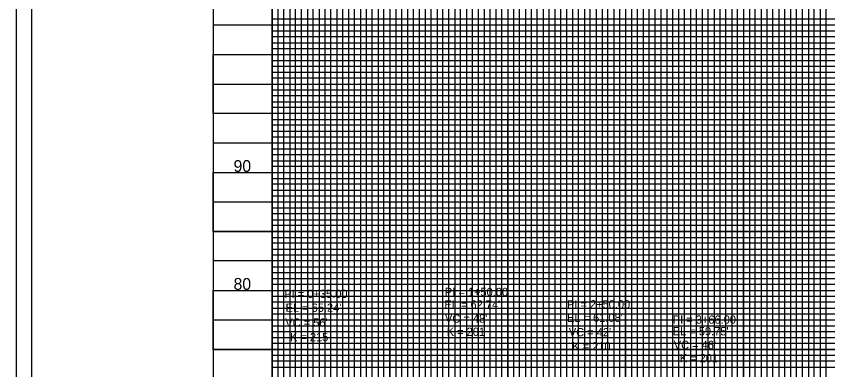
# Model space of a CAD drawing. Extents: x 2345490 to 2436403, y 465165 to 573888.
# Drawn here: x 2410678 to 2411367, y 549597 to 549897 of the extents above; entities that cross this region are included whole.
import ezdxf

# ---------------------------------------------------------------- set-up
doc = ezdxf.new("R2010")
doc.units = 0
for name, color, linetype in [('Old_Level_1', 7, 'Continuous'), ('Old_Level_18', 7, 'Continuous'), ('Old_Level_2', 7, 'Continuous'), ('Old_Level_41', 7, 'Continuous'), ('Old_Level_42', 7, 'Continuous'), ('Old_Level_43', 7, 'Continuous'), ('Old_Level_50', 7, 'Continuous'), ('Old_Level_51', 7, 'Continuous'), ('Old_Level_57', 7, 'Continuous'), ('Old_Level_63', 7, 'Continuous')]:
    doc.layers.add(name, color=color, linetype=linetype)

msp = doc.modelspace()

# ---------------------------------------------------------------- linework, layer by layer
at = {"layer": 'Old_Level_18'}
msp.add_lwpolyline([(2412345.325, 550289.1715), (2410845.325, 550289.1715), (2410845.325, 549239.1715), (2412345.325, 549239.1715)], close=True, dxfattribs=at)
at = {"layer": 'Old_Level_41'}
for points in [[(2410845.325, 550289.1715), (2410895.325, 550289.1715), (2410895.325, 549264.1715), (2410945.325, 549264.1715), (2410945.325, 550289.1715), (2410995.325, 550289.1715), (2410995.325, 549264.1715), (2411045.325, 549264.1715), (2411045.325, 550289.1715), (2411095.325, 550289.1715), (2411095.325, 549264.1715), (2411145.325, 549264.1715), (2411145.325, 550289.1715), (2411195.325, 550289.1715), (2411195.325, 549264.1715), (2411245.325, 549264.1715), (2411245.325, 550289.1715), (2411295.325, 550289.1715), (2411295.325, 549264.1715), (2411345.325, 549264.1715), (2411345.325, 550289.1715), (2411395.325, 550289.1715)], [(2410920.325, 549264.1715), (2410920.325, 550289.1715), (2410970.325, 550289.1715), (2410970.325, 549264.1715), (2411020.325, 549264.1715), (2411020.325, 550289.1715), (2411070.325, 550289.1715), (2411070.325, 549264.1715), (2411120.325, 549264.1715), (2411120.325, 550289.1715), (2411170.325, 550289.1715), (2411170.325, 549264.1715), (2411220.325, 549264.1715), (2411220.325, 550289.1715), (2411270.325, 550289.1715), (2411270.325, 549264.1715), (2411320.325, 549264.1715), (2411320.325, 550289.1715), (2411370.325, 550289.1715)], [(2412345.325, 549889.1715), (2410845.325, 549889.1715), (2410845.325, 549839.1715), (2412345.325, 549839.1715)], [(2412345.325, 549789.1715), (2410845.325, 549789.1715), (2410845.325, 549739.1715), (2412345.325, 549739.1715)], [(2412345.325, 549689.1715), (2410845.325, 549689.1715), (2410845.325, 549639.1715), (2412345.325, 549639.1715)], [(2412345.325, 549614.1715), (2410845.325, 549614.1715), (2410845.325, 549664.1715), (2412345.325, 549664.1715)]]:
    msp.add_lwpolyline(points, dxfattribs=at)
at = {"layer": 'Old_Level_42'}
for points in [[(2412345.325, 549814.1715), (2410845.325, 549814.1715), (2410845.325, 549864.1715), (2412345.325, 549864.1715)], [(2412345.325, 549714.1715), (2410845.325, 549714.1715), (2410845.325, 549764.1715), (2412345.325, 549764.1715)]]:
    msp.add_lwpolyline(points, dxfattribs=at)
at = {"layer": 'Old_Level_43'}
for points in [[(2410900.325, 550289.1715), (2410900.325, 549264.1715), (2410905.325, 549264.1715), (2410905.325, 550289.1715)], [(2410910.325, 550289.1715), (2410910.325, 549264.1715), (2410915.325, 549264.1715), (2410915.325, 550289.1715)], [(2410925.325, 550289.1715), (2410925.325, 549264.1715), (2410930.325, 549264.1715), (2410930.325, 550289.1715)], [(2410935.325, 550289.1715), (2410935.325, 549264.1715), (2410940.325, 549264.1715), (2410940.325, 550289.1715)], [(2410950.325, 550289.1715), (2410950.325, 549264.1715), (2410955.325, 549264.1715), (2410955.325, 550289.1715)], [(2410960.325, 550289.1715), (2410960.325, 549264.1715), (2410965.325, 549264.1715), (2410965.325, 550289.1715)], [(2410975.325, 550289.1715), (2410975.325, 549264.1715), (2410980.325, 549264.1715), (2410980.325, 550289.1715)], [(2410985.325, 550289.1715), (2410985.325, 549264.1715), (2410990.325, 549264.1715), (2410990.325, 550289.1715)], [(2411000.325, 550289.1715), (2411000.325, 549264.1715), (2411005.325, 549264.1715), (2411005.325, 550289.1715)], [(2411010.325, 550289.1715), (2411010.325, 549264.1715), (2411015.325, 549264.1715), (2411015.325, 550289.1715)], [(2411025.325, 550289.1715), (2411025.325, 549264.1715), (2411030.325, 549264.1715), (2411030.325, 550289.1715)], [(2411035.325, 550289.1715), (2411035.325, 549264.1715), (2411040.325, 549264.1715), (2411040.325, 550289.1715)], [(2411050.325, 550289.1715), (2411050.325, 549264.1715), (2411055.325, 549264.1715), (2411055.325, 550289.1715)], [(2411060.325, 549264.1715), (2411065.325, 549264.1715), (2411065.325, 550289.1715)], [(2411060.325, 550289.1715), (2411060.325, 549264.1715)], [(2411075.325, 550289.1715), (2411075.325, 549264.1715), (2411080.325, 549264.1715), (2411080.325, 550289.1715)], [(2411085.325, 550289.1715), (2411085.325, 549264.1715), (2411090.325, 549264.1715), (2411090.325, 550289.1715)], [(2411100.325, 550289.1715), (2411100.325, 549264.1715), (2411105.325, 549264.1715), (2411105.325, 550289.1715)], [(2411110.325, 550289.1715), (2411110.325, 549264.1715), (2411115.325, 549264.1715), (2411115.325, 550289.1715)], [(2411125.325, 550289.1715), (2411125.325, 549264.1715), (2411130.325, 549264.1715), (2411130.325, 550289.1715)], [(2411135.325, 550289.1715), (2411135.325, 549264.1715), (2411140.325, 549264.1715), (2411140.325, 550289.1715)], [(2411150.325, 550289.1715), (2411150.325, 549264.1715), (2411155.325, 549264.1715), (2411155.325, 550289.1715)], [(2411160.325, 550289.1715), (2411160.325, 549264.1715), (2411165.325, 549264.1715), (2411165.325, 550289.1715)], [(2411175.325, 550289.1715), (2411175.325, 549264.1715), (2411180.325, 549264.1715), (2411180.325, 550289.1715)], [(2411185.325, 550289.1715), (2411185.325, 549264.1715), (2411190.325, 549264.1715), (2411190.325, 550289.1715)], [(2411200.325, 550289.1715), (2411200.325, 549264.1715), (2411205.325, 549264.1715), (2411205.325, 550289.1715)], [(2411210.325, 550289.1715), (2411210.325, 549264.1715), (2411215.325, 549264.1715), (2411215.325, 550289.1715)], [(2411225.325, 550289.1715), (2411225.325, 549264.1715), (2411240.325, 549264.1715), (2411240.325, 550289.1715)], [(2411230.325, 550289.1715), (2411230.325, 549264.1715), (2411235.325, 549264.1715), (2411235.325, 550289.1715)], [(2411230.325, 550288.5715), (2411230.325, 549264.1715), (2411235.325, 549264.1715), (2411235.325, 550288.5715)], [(2411250.325, 550289.1715), (2411250.325, 549264.1715), (2411255.325, 549264.1715), (2411255.325, 550289.1715)], [(2411260.325, 550289.1715), (2411260.325, 549264.1715), (2411265.325, 549264.1715), (2411265.325, 550289.1715)], [(2411275.325, 550289.1715), (2411275.325, 549264.1715), (2411280.325, 549264.1715), (2411280.325, 550289.1715)], [(2411285.325, 550289.1715), (2411285.325, 549264.1715), (2411290.325, 549264.1715), (2411290.325, 550289.1715)], [(2411300.325, 550289.1715), (2411300.325, 549264.1715), (2411305.325, 549264.1715), (2411305.325, 550289.1715)], [(2411310.325, 550289.1715), (2411310.325, 549264.1715), (2411315.325, 549264.1715), (2411315.325, 550289.1715)], [(2411325.325, 550289.1715), (2411325.325, 549264.1715), (2411330.325, 549264.1715), (2411330.325, 550289.1715)], [(2411335.325, 550289.1715), (2411335.325, 549264.1715), (2411340.325, 549264.1715), (2411340.325, 550289.1715)], [(2411350.325, 550289.1715), (2411350.325, 549264.1715), (2411355.325, 549264.1715), (2411355.325, 550289.1715)], [(2411360.325, 550289.1715), (2411360.325, 549264.1715), (2411365.325, 549264.1715), (2411365.325, 550289.1715)], [(2412295.325, 549894.1715), (2410895.325, 549894.1715), (2410895.325, 549884.1715), (2412295.325, 549884.1715)], [(2412295.325, 549879.1715), (2410895.325, 549879.1715), (2410895.325, 549874.1715), (2412295.325, 549874.1715)], [(2412295.325, 549869.1715), (2410895.325, 549869.1715), (2410895.325, 549859.1715), (2412295.325, 549859.1715)], [(2412295.325, 549854.1715), (2410895.325, 549854.1715), (2410895.325, 549849.1715), (2412295.325, 549849.1715)], [(2412295.325, 549844.1715), (2410895.325, 549844.1715), (2410895.325, 549834.1715), (2412295.325, 549834.1715)], [(2412295.325, 549829.1715), (2410895.325, 549829.1715), (2410895.325, 549824.1715), (2412295.325, 549824.1715)], [(2412295.325, 549819.1715), (2410895.325, 549819.1715), (2410895.325, 549809.1715), (2412295.325, 549809.1715)], [(2412295.325, 549804.1715), (2410895.325, 549804.1715), (2410895.325, 549799.1715), (2412295.325, 549799.1715)], [(2412295.325, 549794.1715), (2410895.325, 549794.1715), (2410895.325, 549784.1715), (2412295.325, 549784.1715)], [(2412295.325, 549779.1715), (2410895.325, 549779.1715), (2410895.325, 549774.1715), (2412295.325, 549774.1715)], [(2412295.325, 549769.1715), (2410895.325, 549769.1715)], [(2410895.325, 549759.1715), (2412295.325, 549759.1715)], [(2412295.325, 549754.1715), (2410895.325, 549754.1715), (2410895.325, 549749.1715), (2412295.325, 549749.1715)], [(2412295.325, 549744.1715), (2410895.325, 549744.1715), (2410895.325, 549734.1715), (2412295.325, 549734.1715)], [(2412295.325, 549729.1715), (2410895.325, 549729.1715), (2410895.325, 549724.1715), (2412295.325, 549724.1715)], [(2412295.325, 549719.1715), (2410895.325, 549719.1715), (2410895.325, 549709.1715), (2412295.325, 549709.1715)], [(2412295.325, 549704.1715), (2410895.325, 549704.1715), (2410895.325, 549699.1715), (2412295.325, 549699.1715)], [(2412295.325, 549694.1715), (2410895.325, 549694.1715), (2410895.325, 549684.1715), (2412295.325, 549684.1715)], [(2412295.325, 549679.1715), (2410895.325, 549679.1715), (2410895.325, 549674.1715), (2412295.325, 549674.1715)], [(2412295.325, 549669.1715), (2410895.325, 549669.1715), (2410895.325, 549659.1715), (2412295.325, 549659.1715)], [(2412295.325, 549654.1715), (2410895.325, 549654.1715), (2410895.325, 549649.1715), (2412295.325, 549649.1715)], [(2412295.325, 549644.1715), (2410895.325, 549644.1715), (2410895.325, 549634.1715), (2412295.325, 549634.1715)], [(2412295.325, 549629.1715), (2410895.325, 549629.1715), (2410895.325, 549624.1715), (2412295.325, 549624.1715)], [(2412295.325, 549619.1715), (2410895.325, 549619.1715), (2410895.325, 549609.1715), (2412295.325, 549609.1715)], [(2412295.325, 549604.1715), (2410895.325, 549604.1715), (2410895.325, 549599.1715), (2412295.325, 549599.1715)]]:
    msp.add_lwpolyline(points, dxfattribs=at)
at = {"layer": 'Old_Level_50'}
msp.add_lwpolyline([(2412357.825, 550291.7215), (2410691.325, 550291.7215), (2410691.325, 549236.6215), (2412357.825, 549236.6215)], close=True, dxfattribs=at)
at = {"layer": 'Old_Level_51'}
msp.add_lwpolyline([(2412362.325, 550314.1715), (2410678.325, 550314.1715), (2410678.325, 549214.1715), (2412362.325, 549214.1715)], close=True, dxfattribs=at)
at = {"layer": 'Old_Level_57'}
for p, q in [((2410895.32475, 549264.17175), (2410895.32475, 549814.17175)), ((2410995.32475, 549264.17175), (2410995.32475, 549814.17175)), ((2411095.32475, 549264.17175), (2411095.32475, 549814.17175)), ((2411195.32475, 549264.17175), (2411195.32475, 549814.17175)), ((2411295.32475, 549264.27175), (2411295.32475, 549814.27175)), ((2411295.32475, 549264.17175), (2411295.32475, 549814.17175)), ((2410845.32525, 549764.17175), (2414495.32475, 549764.17175)), ((2410845.32525, 549714.17175), (2414495.32475, 549714.17175)), ((2410845.32525, 549664.17175), (2414495.32475, 549664.17175)), ((2410845.32525, 549614.17175), (2414495.32475, 549614.17175))]:
    msp.add_line(p, q, dxfattribs=at)
at = {"layer": 'Old_Level_63'}
for p, q in [((2410895.325, 549264.1715), (2410895.325, 551764.1715)), ((2411345.325, 549459.6115), (2411345.325, 549617.98925))]:
    msp.add_line(p, q, dxfattribs=at)

# ---------------------------------------------------------------- texts
at = {"layer": 'Old_Level_1'}
for s, p in [('90', (2410862.7115, 549764.6715)), ('80', (2410862.7115, 549664.6715))]:
    msp.add_text(s, height=10.000001, dxfattribs=at).set_placement(p)
at = {"layer": 'Old_Level_2'}
for s, height, p in [('PI = 0+35.00', 7.0000005, (2410905.75425, 549657.77275)), ('PI = 1+50.00', 7.0000005, (2411041.97125, 549659.3925)), ("EL = 62.74'", 7.0000005, (2411041.612, 549648.7455)), ('PI = 2+50.00', 7.0000005, (2411145.56775, 549648.90775)), ("EL = 65.24'", 7.0000005, (2410906.833, 549646.0465)), ("VC = 56'", 7.000001, (2410906.5905, 549633.40575)), ("VC = 48'", 7.000001, (2411042.0885, 549636.8245)), ("EL = 61.08'", 7.0000005, (2411145.56775, 549637.54125)), ('PI = 3+66.00', 7.0000005, (2411235.3155, 549635.9675)), ("EL = 59.75'", 7.0000005, (2411235.31575, 549626.0395)), ('K = 215', 7.000001, (2410910.5465, 549621.146)), ('K = 201', 7.000001, (2411043.527, 549625.64375)), ("VC = 42'", 7.000001, (2411147.12325, 549625.26075)), ('K = 210', 7.000001, (2411150, 549613.3605)), ("VC = 46'", 7.000001, (2411236.15225, 549614.47875)), ('K = 201', 7.000001, (2411241.18675, 549603.298))]:
    msp.add_text(s, height=height, dxfattribs=at).set_placement(p)

doc.saveas('drawing.dxf')
